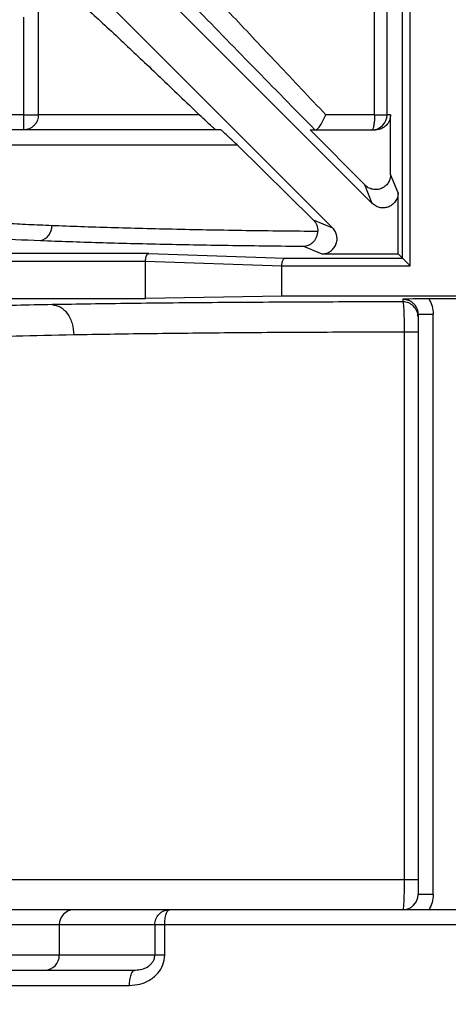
# Model space of a CAD drawing. Header units: inches. Extents: x 170 to 288, y 234 to 248.
# Tile 468 of 480: x 260.4344 to 260.4715, y 244.4929 to 244.5782. Entities that reach past the tile are written whole.
import ezdxf

# ---------------------------------------------------------------- set-up
doc = ezdxf.new("R2010")
doc.units = ezdxf.units.IN
doc.header["$LTSCALE"] = 0.25
doc.header["$MEASUREMENT"] = 0
doc.layers.add('ANNOTATIONS', color=1, linetype='Continuous')
doc.layers.add('STANDARD Z GUIDE MOTOR RH', color=7, linetype='Continuous')
doc.styles.add('ARIAL', font='arial.ttf', dxfattribs={"height": 0.09375})
doc.dimstyles.new('STANDARD$0', dxfattribs={"dimtxt": 0.09375, "dimasz": 0.09375, "dimexe": 0.03125, "dimexo": 0.046875, "dimgap": 0.09, "dimtad": 0, "dimtih": 1, "dimtoh": 1, "dimdec": 4, "dimzin": 0, "dimdsep": 46, "dimtxsty": 'ARIAL', "dimcen": 0.09, "dimadec": 0, "dimazin": 0, "dimtfac": 1, "dimtdec": 4, "dimtofl": 0, "dimtmove": 0, "dimatfit": 1, "dimfxl": 1, "dimtolj": 1, "dimtzin": 0, "dimarcsym": 0})

# ---------------------------------------------------------------- blocks, each defined once
blk = doc.blocks.new('*D54')
at = {"layer": 'ANNOTATIONS', "color": 0, "lineweight": -2, "transparency": 16777216}
for p, q in [((260.8643552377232, 245.1923245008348), (261.4626251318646, 245.1923245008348)), ((261.4313751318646, 245.0985745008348), (261.4313751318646, 244.8065568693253)), ((261.4313751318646, 244.2375278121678), (261.4313751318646, 244.5295454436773)), ((259.7476886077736, 244.1437778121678), (261.4626251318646, 244.1437778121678))]:
    blk.add_line(p, q, dxfattribs=at)
at = {"layer": 'ANNOTATIONS', "color": 0, "transparency": 16777216}
for points in [[(261.4157501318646, 245.0985745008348), (261.4470001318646, 245.0985745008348), (261.4313751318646, 245.1923245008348)], [(261.4157501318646, 244.2375278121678), (261.4470001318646, 244.2375278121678), (261.4313751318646, 244.1437778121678)]]:
    blk.add_solid(points, dxfattribs=at)
at = {"layer": 'defpoints', "color": 0, "transparency": 16777216}
for p in [(260.8174802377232, 245.1923245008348), (261.4313751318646, 245.1923245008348), (259.7008136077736, 244.1437778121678)]:
    blk.add_point(p, dxfattribs=at)
at = {"layer": 'ANNOTATIONS', "color": 0, "transparency": 16777216, "insert": (261.4313751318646, 244.6680511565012), "char_height": 0.09375, "attachment_point": 5, "style": 'ARIAL'}
blk.add_mtext('\\A1;HEADROOM', dxfattribs=at)

msp = doc.modelspace()

# ---------------------------------------------------------------- linework, layer by layer
at = {"layer": 'STANDARD Z GUIDE MOTOR RH'}
for p, q in [((260.4651468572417, 244.5699562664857), (260.4651468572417, 244.5900456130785)), ((260.4662259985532, 244.5699562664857), (260.4662259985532, 244.5900456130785)), ((260.4675780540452, 244.5575111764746), (260.4675780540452, 244.590407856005)), ((260.468233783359, 244.5568554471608), (260.468233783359, 244.590407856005)), ((260.4436406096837, 244.5835763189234), (260.464948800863, 244.5622682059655)), ((260.4615087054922, 244.5601405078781), (260.4408567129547, 244.5807925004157)), ((260.4360076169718, 244.5699562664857), (260.4360076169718, 244.5798405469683)), ((260.4347156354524, 244.578406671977), (260.4347156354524, 244.5699562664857)), ((260.4347156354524, 244.5699562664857), (260.4274028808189, 244.5699562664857)), ((260.4499453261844, 244.5699562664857), (260.4360076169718, 244.5699562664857)), ((260.4651468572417, 244.5699562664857), (260.4609144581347, 244.5699562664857)), ((260.4665366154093, 244.5699562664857), (260.4662259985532, 244.5699562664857)), ((260.4665366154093, 244.5647675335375), (260.4665366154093, 244.5699562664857)), ((260.4642870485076, 244.563865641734), (260.4595588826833, 244.5686439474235)), ((260.4595588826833, 244.5686439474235), (260.4652177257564, 244.5686439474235)), ((260.4247509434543, 244.5673316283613), (260.453222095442, 244.5673316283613)), ((260.4598319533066, 244.560835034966), (260.453222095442, 244.5673316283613)), ((260.4671877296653, 244.5631955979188), (260.4665366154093, 244.5647675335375)), ((260.464948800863, 244.5622682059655), (260.4642870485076, 244.563865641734)), ((260.4671877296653, 244.5579015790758), (260.4671877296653, 244.5631955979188)), ((260.4598319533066, 244.560835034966), (260.4615087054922, 244.5601405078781)), ((260.45899631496, 244.5585580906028), (260.4605813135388, 244.5579015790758)), ((260.4455622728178, 244.5579236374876), (260.3935680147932, 244.5579236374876)), ((260.4455622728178, 244.5579236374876), (260.457373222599, 244.5575111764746)), ((260.457373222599, 244.5575111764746), (260.4675780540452, 244.5575111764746)), ((260.4605813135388, 244.5579015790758), (260.4671877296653, 244.5579015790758)), ((260.4675780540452, 244.5575111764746), (260.4671877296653, 244.5579015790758)), ((260.3934159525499, 244.5572679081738), (260.4452904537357, 244.5572679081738)), ((260.4452904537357, 244.5540183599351), (260.4452904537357, 244.5572679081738)), ((260.4452904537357, 244.5572611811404), (260.4571014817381, 244.5568487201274)), ((260.4571014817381, 244.5568554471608), (260.468233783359, 244.5568554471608)), ((260.4571014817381, 244.5542245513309), (260.4571014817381, 244.5568554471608)), ((260.3639035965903, 244.5540183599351), (260.4452904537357, 244.5540183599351)), ((260.4571014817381, 244.5542245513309), (260.4452904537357, 244.5540183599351)), ((260.5174689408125, 244.5542245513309), (260.4571014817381, 244.5542245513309)), ((260.4676001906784, 244.553972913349), (260.4676001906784, 244.5537398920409)), ((260.4732145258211, 244.5539954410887), (260.4698598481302, 244.5539954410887)), ((260.4689125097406, 244.5526600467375), (260.4702248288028, 244.5526600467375)), ((260.4689125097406, 244.5526600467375), (260.4689125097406, 244.5023709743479)), ((260.4702248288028, 244.5023709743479), (260.4702248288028, 244.5526600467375)), ((260.4689125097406, 244.5511154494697), (260.4677095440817, 244.5511154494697)), ((260.4677095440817, 244.5511154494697), (260.4677095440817, 244.5036833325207)), ((260.4244573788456, 244.5036833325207), (260.4689125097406, 244.5036833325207)), ((260.4702248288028, 244.5023709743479), (260.4689125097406, 244.5023709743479)), ((260.4473617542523, 244.5010586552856), (260.4390833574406, 244.5010586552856)), ((260.4378157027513, 244.4997463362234), (260.4327162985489, 244.4997463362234)), ((260.4460941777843, 244.4997463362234), (260.4378157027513, 244.4997463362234)), ((260.4378157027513, 244.4997463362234), (260.4378157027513, 244.4971216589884)), ((260.4460941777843, 244.4997463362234), (260.4460941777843, 244.4971216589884)), ((260.4961223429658, 244.4997463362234), (260.4469520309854, 244.4997463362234)), ((260.4469520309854, 244.4971216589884), (260.4469520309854, 244.4997463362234)), ((260.4378157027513, 244.4971216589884), (260.4327162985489, 244.4971216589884)), ((260.4469520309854, 244.4971216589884), (260.4378157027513, 244.4971216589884)), ((260.4441923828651, 244.4957171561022), (260.4443618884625, 244.4958093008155)), ((260.4446910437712, 244.495833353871), (260.4441928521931, 244.4957177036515)), ((260.4443618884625, 244.4958093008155), (260.444681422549, 244.4958518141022)), ((260.3978061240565, 244.4944969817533), (260.4439013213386, 244.4944969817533))]:
    msp.add_line(p, q, dxfattribs=at)
at = {"layer": 'STANDARD Z GUIDE MOTOR RH', "flags": 128}
msp.add_lwpolyline([(260.468233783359, 244.5568554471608), (260.4681086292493, 244.5569806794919), (260.467988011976, 244.5571012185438), (260.4678764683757, 244.5572128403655), (260.4677779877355, 244.5573112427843), (260.4676963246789, 244.5573929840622), (260.4676343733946, 244.5574548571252), (260.4675944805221, 244.5574948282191), (260.4675780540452, 244.5575111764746)], dxfattribs=at)
at = {"layer": 'STANDARD Z GUIDE MOTOR RH'}
for centre, radius, start, end in [((260.3599886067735, 244.6644444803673), 0.1115485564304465, 289.7499227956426, 340.2500699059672), ((260.4649140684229, 244.5699558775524), 0.001311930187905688, 270.0171757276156, 0.01698583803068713), ((260.4359452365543, 244.5602504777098), 0.001217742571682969, 280.8837528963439, 5.451940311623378), ((260.467600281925, 244.5524276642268), 0.001312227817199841, 0.002846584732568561, 90.0039840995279), ((260.4676001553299, 244.5023709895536), 0.001312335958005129, 270, 0), ((260.4391061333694, 244.4997682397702), 0.001290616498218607, 91.01116973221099, 180.9724352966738), ((260.4365253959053, 244.4970995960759), 0.001290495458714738, 271.0092418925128, 0.9796031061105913)]:
    msp.add_arc(centre, radius, start, end, dxfattribs=at)
for points, knots in [([(260.4609144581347, 244.5699562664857), (260.4595071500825, 244.5714396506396), (260.4567655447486, 244.5743294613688), (260.4528616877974, 244.5784823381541), (260.4492867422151, 244.5823091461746), (260.4471264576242, 244.5846514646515), (260.4460958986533, 244.5857688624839)], [0, 0, 0, 0, 0.2674619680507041, 0.5210480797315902, 0.7715170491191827, 1, 1, 1, 1]), ([(260.4466954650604, 244.5822888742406), (260.4475799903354, 244.5813662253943), (260.4500623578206, 244.5787768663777), (260.4545459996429, 244.5741720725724), (260.4581801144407, 244.5704750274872), (260.4599800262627, 244.5686439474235)], [0, 0, 0, 0, 0.2183831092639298, 0.6128791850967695, 1, 1, 1, 1]), ([(260.4392204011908, 244.5800464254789), (260.4396369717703, 244.5796690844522), (260.440479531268, 244.5789058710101), (260.4419402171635, 244.5775558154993), (260.443924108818, 244.5757015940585), (260.4465579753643, 244.5732096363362), (260.4488005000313, 244.571055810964), (260.4499453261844, 244.5699562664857)], [0, 0, 0, 0, 0.1478505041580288, 0.2990437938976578, 0.454648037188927, 0.7215936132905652, 1, 1, 1, 1]), ([(260.4360076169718, 244.5699562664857), (260.4359903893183, 244.5697911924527), (260.4359638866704, 244.569537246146), (260.4358027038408, 244.5692317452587), (260.4356360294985, 244.5690214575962), (260.4354290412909, 244.5688521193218), (260.435128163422, 244.5686884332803), (260.4348781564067, 244.5686614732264), (260.4347156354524, 244.5686439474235)], [0, 0, 0, 0, 0.2394310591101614, 0.3683355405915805, 0.4999842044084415, 0.6316259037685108, 0.7605326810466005, 1, 1, 1, 1]), ([(260.4347156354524, 244.5699562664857), (260.4348682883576, 244.5699562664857), (260.4351736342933, 244.5699562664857), (260.4355735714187, 244.5699562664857), (260.4358816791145, 244.5699562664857), (260.435965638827, 244.5699562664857), (260.4360076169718, 244.5699562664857)], [0, 0, 0, 0, 0.2500027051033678, 0.5000711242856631, 0.7500457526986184, 1, 1, 1, 1]), ([(260.4347156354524, 244.5699562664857), (260.4347156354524, 244.5697843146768), (260.4347156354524, 244.5694404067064), (260.4347156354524, 244.5690065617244), (260.4347156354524, 244.5687031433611), (260.4347156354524, 244.5686636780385), (260.4347156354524, 244.5686439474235)], [0, 0, 0, 0, 0.2499817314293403, 0.4999697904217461, 0.750010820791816, 1, 1, 1, 1]), ([(260.4513856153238, 244.5686439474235), (260.4513598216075, 244.5686602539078), (260.4513002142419, 244.5686979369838), (260.4510072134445, 244.5689574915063), (260.4505678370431, 244.5693616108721), (260.4501589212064, 244.569752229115), (260.4499453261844, 244.5699562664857)], [0, 0, 0, 0, 0.1729703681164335, 0.3997216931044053, 0.6864478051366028, 0.9999999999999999, 0.9999999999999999, 0.9999999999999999, 0.9999999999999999]), ([(260.4600203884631, 244.5686439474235), (260.460048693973, 244.56864925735), (260.46010588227, 244.5686599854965), (260.4602131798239, 244.5687429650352), (260.4603312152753, 244.5688714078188), (260.4604957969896, 244.5690960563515), (260.4607083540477, 244.5694622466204), (260.4608458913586, 244.5697919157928), (260.4609144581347, 244.5699562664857)], [0, 0, 0, 0, 0.1247264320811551, 0.2519965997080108, 0.3722043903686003, 0.5024220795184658, 0.7519413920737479, 1, 1, 1, 1]), ([(260.4651468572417, 244.5699562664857), (260.4651437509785, 244.5697911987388), (260.4651389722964, 244.5695372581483), (260.4651098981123, 244.5692316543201), (260.4650800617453, 244.5690215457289), (260.4650427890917, 244.5688521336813), (260.4649886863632, 244.5686883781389), (260.4649437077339, 244.5686614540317), (260.4649144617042, 244.5686439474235)], [0, 0, 0, 0, 0.2393991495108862, 0.3682921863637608, 0.5000093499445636, 0.631630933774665, 0.7604788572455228, 1, 1, 1, 1]), ([(260.4651468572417, 244.5699562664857), (260.465290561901, 244.5699562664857), (260.4655779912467, 244.5699562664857), (260.4659235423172, 244.5699562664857), (260.4661663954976, 244.5699562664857), (260.4662061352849, 244.5699562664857), (260.4662259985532, 244.5699562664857)], [0, 0, 0, 0, 0.2499652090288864, 0.4999652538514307, 0.7500659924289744, 1, 1, 1, 1]), ([(260.4665366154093, 244.5699562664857), (260.4665173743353, 244.5697872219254), (260.4664783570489, 244.5694444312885), (260.4661841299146, 244.5690191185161), (260.4658312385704, 244.5687752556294), (260.4655015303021, 244.5686610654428), (260.4653123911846, 244.5686496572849), (260.4652177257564, 244.5686439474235)], [0, 0, 0, 0, 0.2441865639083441, 0.4951645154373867, 0.7231522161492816, 0.8614357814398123, 1, 1, 1, 1]), ([(260.4518058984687, 244.5686439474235), (260.4502242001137, 244.5686439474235), (260.4470607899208, 244.5686439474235), (260.4427486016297, 244.5686439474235), (260.4388337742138, 244.5686439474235), (260.435401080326, 244.5686439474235), (260.4324886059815, 244.5686439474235), (260.4301567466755, 244.5686439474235), (260.4283800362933, 244.5686439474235), (260.4277286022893, 244.5686439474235), (260.4274028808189, 244.5686439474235)], [0, 0, 0, 0, 0.1249989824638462, 0.2499990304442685, 0.3749983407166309, 0.5000012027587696, 0.6250011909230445, 0.7499992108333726, 0.8749978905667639, 1, 1, 1, 1]), ([(260.453222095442, 244.5673316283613), (260.4530188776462, 244.5675290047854), (260.4526229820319, 244.5679135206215), (260.4521803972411, 244.568327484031), (260.451887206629, 244.5685914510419), (260.4518304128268, 244.5686281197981), (260.4518058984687, 244.5686439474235)], [0, 0, 0, 0, 0.3040390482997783, 0.5923089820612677, 0.8240251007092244, 1, 1, 1, 1]), ([(260.4665366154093, 244.5647675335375), (260.466525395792, 244.5646374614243), (260.4665031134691, 244.5643791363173), (260.4663288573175, 244.5640284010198), (260.4660717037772, 244.5637454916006), (260.4657424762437, 244.5635494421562), (260.4653645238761, 244.5634543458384), (260.4649700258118, 244.5634763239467), (260.4645896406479, 244.563608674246), (260.4643880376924, 244.5637798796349), (260.4642870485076, 244.563865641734)], [0, 0, 0, 0, 0.1251673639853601, 0.2485842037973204, 0.3705312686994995, 0.4913237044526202, 0.6152999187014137, 0.7444736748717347, 0.8719989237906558, 1, 1, 1, 1]), ([(260.4671877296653, 244.5631955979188), (260.4671759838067, 244.5630575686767), (260.4671525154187, 244.5627817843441), (260.4669606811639, 244.5624263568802), (260.466700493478, 244.5621493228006), (260.4663850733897, 244.56196755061), (260.466033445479, 244.5618729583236), (260.4656576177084, 244.5618840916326), (260.4652715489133, 244.562000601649), (260.4650586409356, 244.562177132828), (260.464948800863, 244.5622682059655)], [0, 0, 0, 0, 0.1336016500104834, 0.2669379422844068, 0.3834472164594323, 0.500085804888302, 0.6164785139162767, 0.7332199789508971, 0.8623671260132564, 1, 1, 1, 1]), ([(260.4260505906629, 244.5612310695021), (260.4264964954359, 244.561145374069), (260.4273199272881, 244.5609871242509), (260.4293976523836, 244.5607963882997), (260.4313779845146, 244.5606562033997), (260.4331644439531, 244.5605511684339), (260.4350728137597, 244.5604542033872), (260.4364716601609, 244.5603951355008), (260.4371574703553, 244.5603661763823)], [0, 0, 0, 0, 0.2706684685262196, 0.4998310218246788, 0.6318913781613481, 0.7592808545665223, 0.8819830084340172, 0.9999999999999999, 0.9999999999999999, 0.9999999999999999, 0.9999999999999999]), ([(260.4598319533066, 244.560835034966), (260.4598952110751, 244.5607646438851), (260.460019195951, 244.5606266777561), (260.4601431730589, 244.56037940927), (260.460218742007, 244.5601223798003), (260.4602233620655, 244.5599475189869), (260.4602256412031, 244.5598612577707)], [0, 0, 0, 0, 0.2644458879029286, 0.5183124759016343, 0.762376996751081, 1, 1, 1, 1]), ([(260.4247509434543, 244.5599195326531), (260.4251668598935, 244.5598402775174), (260.4259986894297, 244.5596817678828), (260.4285030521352, 244.5594555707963), (260.4318031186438, 244.5592422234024), (260.4347178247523, 244.5591171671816), (260.4361751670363, 244.5590546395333)], [0, 0, 0, 0, 0.2499997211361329, 0.4999974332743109, 0.7500005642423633, 1, 1, 1, 1]), ([(260.4371574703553, 244.5603661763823), (260.4388223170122, 244.5603046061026), (260.4421033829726, 244.5601832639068), (260.447857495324, 244.5600413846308), (260.4538831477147, 244.5599295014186), (260.4581337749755, 244.5598837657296), (260.4602256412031, 244.5598612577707)], [0, 0, 0, 0, 0.2614483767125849, 0.5152602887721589, 0.7614444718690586, 1, 1, 1, 1]), ([(260.4605813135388, 244.5579015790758), (260.4607210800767, 244.5579143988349), (260.4609876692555, 244.5579388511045), (260.4613373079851, 244.558119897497), (260.4616160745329, 244.5583752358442), (260.4618126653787, 244.5587031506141), (260.4619055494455, 244.5590739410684), (260.4618888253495, 244.5594515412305), (260.4617696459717, 244.5598267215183), (260.461598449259, 244.5600325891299), (260.4615087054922, 244.5601405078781)], [0, 0, 0, 0, 0.135479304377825, 0.258411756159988, 0.3751240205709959, 0.500025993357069, 0.6249365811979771, 0.7415466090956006, 0.8645150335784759, 0.9999999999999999, 0.9999999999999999, 0.9999999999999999, 0.9999999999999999]), ([(260.4361751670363, 244.5590546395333), (260.437824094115, 244.5589950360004), (260.4410761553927, 244.5588774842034), (260.4467585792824, 244.5587382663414), (260.4527140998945, 244.5586279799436), (260.4569231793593, 244.5585811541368), (260.45899631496, 244.5585580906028)], [0, 0, 0, 0, 0.2608651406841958, 0.5144857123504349, 0.7608653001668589, 1, 1, 1, 1]), ([(260.45899631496, 244.5585580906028), (260.4591388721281, 244.5585773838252), (260.4594256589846, 244.5586161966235), (260.459761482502, 244.5588410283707), (260.4599871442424, 244.5591040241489), (260.4601190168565, 244.5593453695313), (260.4602034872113, 244.5596003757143), (260.460218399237, 244.559775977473), (260.4602256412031, 244.5598612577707)], [0, 0, 0, 0, 0.2469662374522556, 0.496829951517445, 0.6361722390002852, 0.7654227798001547, 0.8860785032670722, 0.9999999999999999, 0.9999999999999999, 0.9999999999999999, 0.9999999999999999]), ([(260.4452904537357, 244.5572679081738), (260.4452920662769, 244.5573091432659), (260.4452953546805, 244.557393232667), (260.4453129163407, 244.5575162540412), (260.4453397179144, 244.557633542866), (260.4453833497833, 244.5577562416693), (260.4454338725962, 244.5578438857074), (260.4454987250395, 244.5579065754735), (260.4455377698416, 244.5579170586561), (260.4455622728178, 244.5579236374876)], [0, 0, 0, 0, 0.1178521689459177, 0.2403321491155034, 0.3679386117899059, 0.501569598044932, 0.7087029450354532, 0.8171934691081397, 1, 1, 1, 1]), ([(260.4571014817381, 244.5568554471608), (260.4571029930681, 244.5568966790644), (260.4571060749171, 244.5569807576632), (260.4571232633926, 244.5571038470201), (260.4571505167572, 244.5572209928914), (260.4571940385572, 244.5573438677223), (260.457247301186, 244.5574313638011), (260.4573096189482, 244.5574942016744), (260.4573486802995, 244.5575046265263), (260.457373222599, 244.5575111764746)], [0, 0, 0, 0, 0.117818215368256, 0.2402506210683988, 0.3678826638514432, 0.5013896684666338, 0.7084948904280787, 0.8168469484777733, 1, 1, 1, 1]), ([(260.4698598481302, 244.5539954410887), (260.4696843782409, 244.5539951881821), (260.4693188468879, 244.5539946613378), (260.4684927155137, 244.5539881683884), (260.4679780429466, 244.553979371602), (260.4676001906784, 244.553972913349)], [0, 0, 0, 0, 0.1970646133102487, 0.4105165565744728, 1, 1, 1, 1]), ([(260.4676001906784, 244.553972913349), (260.4677715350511, 244.5539542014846), (260.4680328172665, 244.5539256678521), (260.4683419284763, 244.5537522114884), (260.468573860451, 244.553566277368), (260.4686799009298, 244.5533892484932), (260.4687383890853, 244.5532916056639)], [0, 0, 0, 0, 0.3664000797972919, 0.5587217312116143, 0.7566066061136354, 1, 1, 1, 1]), ([(260.4698598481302, 244.5539954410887), (260.4699655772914, 244.5537851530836), (260.4701770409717, 244.5533645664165), (260.4702088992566, 244.5528948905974), (260.4702248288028, 244.5526600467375)], [0, 0, 0, 0, 0.4999873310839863, 1, 1, 1, 1]), ([(260.437203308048, 244.5534944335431), (260.4361429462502, 244.5534748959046), (260.4339400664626, 244.5534343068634), (260.4309847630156, 244.5533639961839), (260.4282019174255, 244.5532818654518), (260.4258167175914, 244.5531869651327), (260.4239491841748, 244.5530794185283), (260.423416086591, 244.5530033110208), (260.4231424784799, 244.5529642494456)], [0, 0, 0, 0, 0.1354103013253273, 0.2813121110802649, 0.4375274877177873, 0.6145619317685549, 0.8021769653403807, 1, 1, 1, 1]), ([(260.4676001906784, 244.5537398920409), (260.4648842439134, 244.5537336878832), (260.4593765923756, 244.5537211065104), (260.4514094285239, 244.5536706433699), (260.4437667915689, 244.5535975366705), (260.4394100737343, 244.5535290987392), (260.437203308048, 244.5534944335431)], [0, 0, 0, 0, 0.2399610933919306, 0.4866156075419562, 0.7399604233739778, 1, 1, 1, 1]), ([(260.437203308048, 244.5534944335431), (260.4374351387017, 244.5534558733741), (260.4377916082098, 244.5533965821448), (260.4382210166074, 244.5530666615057), (260.4385170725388, 244.5527278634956), (260.438756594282, 244.552309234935), (260.4389899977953, 244.5517019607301), (260.4390319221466, 244.5511979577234), (260.4390591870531, 244.5508701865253)], [0, 0, 0, 0, 0.2396433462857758, 0.3684825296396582, 0.499997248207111, 0.6315342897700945, 0.7603735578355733, 1, 1, 1, 1]), ([(260.4676001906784, 244.5537398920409), (260.4676087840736, 244.553721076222), (260.4676247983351, 244.5536860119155), (260.4676508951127, 244.5534330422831), (260.4676741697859, 244.5530487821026), (260.4676908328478, 244.5525531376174), (260.4677049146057, 244.5519483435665), (260.467707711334, 244.5514451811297), (260.4677095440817, 244.5511154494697)], [0, 0, 0, 0, 0.1575942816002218, 0.2936855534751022, 0.5004930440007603, 0.6313086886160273, 0.7583897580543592, 1, 1, 1, 1]), ([(260.4687383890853, 244.5532916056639), (260.4687547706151, 244.5532692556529), (260.4688246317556, 244.5531739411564), (260.4688882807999, 244.552955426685), (260.4689040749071, 244.5527628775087), (260.4689125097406, 244.5526600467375)], [0, 0, 0, 0, 0.1249003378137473, 0.5326535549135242, 1, 1, 1, 1]), ([(260.4390591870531, 244.5508701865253), (260.4373276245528, 244.5508349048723), (260.4337132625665, 244.5507612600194), (260.4304889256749, 244.5506564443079), (260.4284720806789, 244.5505680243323), (260.4272805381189, 244.5505011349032), (260.4262773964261, 244.5504248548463), (260.4259414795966, 244.5503701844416), (260.4257651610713, 244.5503414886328)], [0, 0, 0, 0, 0.2394226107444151, 0.4997567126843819, 0.6040689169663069, 0.722220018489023, 0.8541967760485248, 1, 1, 1, 1]), ([(260.4677095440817, 244.5511154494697), (260.4651515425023, 244.5511090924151), (260.459962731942, 244.5510961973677), (260.4524561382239, 244.5510451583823), (260.4452511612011, 244.5509727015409), (260.4411413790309, 244.5509046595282), (260.4390591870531, 244.5508701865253)], [0, 0, 0, 0, 0.2397594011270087, 0.4863429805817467, 0.739759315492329, 1, 1, 1, 1]), ([(260.4677095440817, 244.5036833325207), (260.4677079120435, 244.5033496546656), (260.4677054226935, 244.5028406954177), (260.4676915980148, 244.502230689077), (260.4676747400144, 244.501732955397), (260.4676514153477, 244.5013499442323), (260.4676251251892, 244.5011027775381), (260.467608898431, 244.501074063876), (260.4676001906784, 244.5010586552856)], [0, 0, 0, 0, 0.2417961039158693, 0.3688118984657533, 0.49954090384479, 0.7064438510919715, 0.8424691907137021, 0.9999999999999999, 0.9999999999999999, 0.9999999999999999, 0.9999999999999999]), ([(260.4702248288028, 244.5023709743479), (260.4702094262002, 244.5021406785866), (260.4701786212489, 244.5016800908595), (260.4699750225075, 244.5012657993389), (260.4698732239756, 244.5010586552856)], [0, 0, 0, 0, 0.5000041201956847, 1, 1, 1, 1]), ([(260.4390833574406, 244.5010586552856), (260.4386621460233, 244.5010586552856), (260.4378196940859, 244.5010586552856), (260.4355782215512, 244.5010586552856), (260.4336287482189, 244.5010586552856), (260.4327162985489, 244.5010586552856)], [0, 0, 0, 0, 0.3472218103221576, 0.6944676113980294, 1, 1, 1, 1]), ([(260.4460941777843, 244.4997463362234), (260.4461132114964, 244.4999182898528), (260.4461512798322, 244.5002622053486), (260.4464444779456, 244.5006960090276), (260.4468633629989, 244.5009994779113), (260.4471956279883, 244.5010389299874), (260.4473617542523, 244.5010586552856)], [0, 0, 0, 0, 0.249986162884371, 0.4999843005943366, 0.7500015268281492, 1, 1, 1, 1]), ([(260.4469520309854, 244.4997463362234), (260.4469574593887, 244.4999114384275), (260.44696581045, 244.5001654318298), (260.4470170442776, 244.5004707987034), (260.4470699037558, 244.5006813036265), (260.4471355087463, 244.5008503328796), (260.4472309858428, 244.5010142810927), (260.4473102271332, 244.5010411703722), (260.4473617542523, 244.5010586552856)], [0, 0, 0, 0, 0.2394552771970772, 0.3683782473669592, 0.4999588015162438, 0.6316944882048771, 0.7605071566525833, 1, 1, 1, 1]), ([(260.4957125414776, 244.5010586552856), (260.4930916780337, 244.5010586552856), (260.4878482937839, 244.5010586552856), (260.4797294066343, 244.5010586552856), (260.4715369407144, 244.5010586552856), (260.4633445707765, 244.5010586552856), (260.4552256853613, 244.5010586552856), (260.449982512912, 244.5010586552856), (260.4473617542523, 244.5010586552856)], [0, 0, 0, 0, 0.1666362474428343, 0.3333778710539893, 0.4999998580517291, 0.6666345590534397, 0.8333698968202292, 0.9999999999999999, 0.9999999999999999, 0.9999999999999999, 0.9999999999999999]), ([(260.4469520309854, 244.4997463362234), (260.4468513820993, 244.4997463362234), (260.446650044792, 244.4997463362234), (260.4463997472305, 244.4997463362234), (260.4462009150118, 244.4997463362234), (260.4461297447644, 244.4997463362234), (260.4460941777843, 244.4997463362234)], [0, 0, 0, 0, 0.2499963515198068, 0.500090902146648, 0.7501728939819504, 1, 1, 1, 1]), ([(260.4439013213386, 244.4944969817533), (260.4442048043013, 244.4945188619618), (260.4447581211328, 244.4945587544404), (260.4456172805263, 244.4948988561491), (260.4463320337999, 244.495449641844), (260.4468525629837, 244.4962550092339), (260.446918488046, 244.496829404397), (260.4469520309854, 244.4971216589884)], [0, 0, 0, 0, 0.2105511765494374, 0.3838815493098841, 0.627440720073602, 0.8104403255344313, 1, 1, 1, 1]), ([(260.444681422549, 244.4958518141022), (260.4447747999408, 244.4958604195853), (260.4450597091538, 244.4958866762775), (260.4454287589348, 244.4960615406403), (260.4457481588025, 244.4963155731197), (260.4459364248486, 244.4965508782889), (260.4460678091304, 244.4968208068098), (260.4460856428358, 244.4970242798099), (260.4460941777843, 244.4971216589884)], [0, 0, 0, 0, 0.1516147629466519, 0.4626006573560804, 0.6153814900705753, 0.7471808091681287, 0.8790044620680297, 1, 1, 1, 1]), ([(260.3990349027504, 244.4958093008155), (260.4000809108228, 244.4958093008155), (260.4021729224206, 244.4958093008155), (260.4063207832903, 244.4958093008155), (260.4111511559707, 244.4958093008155), (260.4166843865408, 244.4958093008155), (260.4228358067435, 244.4958093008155), (260.4295480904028, 244.4958093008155), (260.4367155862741, 244.4958093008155), (260.4418131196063, 244.4958093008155), (260.4443618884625, 244.4958093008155)], [0, 0, 0, 0, 0.1250002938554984, 0.2500000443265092, 0.3749975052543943, 0.4999982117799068, 0.6250005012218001, 0.7500005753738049, 0.875000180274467, 1, 1, 1, 1]), ([(260.4439013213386, 244.4944969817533), (260.4439074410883, 244.494662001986), (260.4439168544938, 244.4949158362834), (260.4439744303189, 244.4952218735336), (260.4440338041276, 244.4954308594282), (260.4441072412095, 244.495604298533), (260.4441642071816, 244.495679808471), (260.4441923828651, 244.4957171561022)], [0, 0, 0, 0, 0.3148544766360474, 0.4843094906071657, 0.6574850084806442, 0.8305901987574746, 1, 1, 1, 1])]:
    msp.add_open_spline(points, degree=3, knots=knots, dxfattribs=at)

# ---------------------------------------------------------------- dimensions: what is measured, and where the dimension line sits
at = {"layer": 'ANNOTATIONS'}
dim = msp.add_linear_dim(base=(261.4313751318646, 245.1923245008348), p1=(259.7008136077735, 244.1437778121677), p2=(260.8174802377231, 245.1923245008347), angle=90, text='HEADROOM', dimstyle='STANDARD$0', dxfattribs=at)
dim.commit()
dim.dimension.update_dxf_attribs({"geometry": '*D54', "text_midpoint": (261.4313751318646, 244.6680511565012)})

doc.saveas('drawing.dxf')
